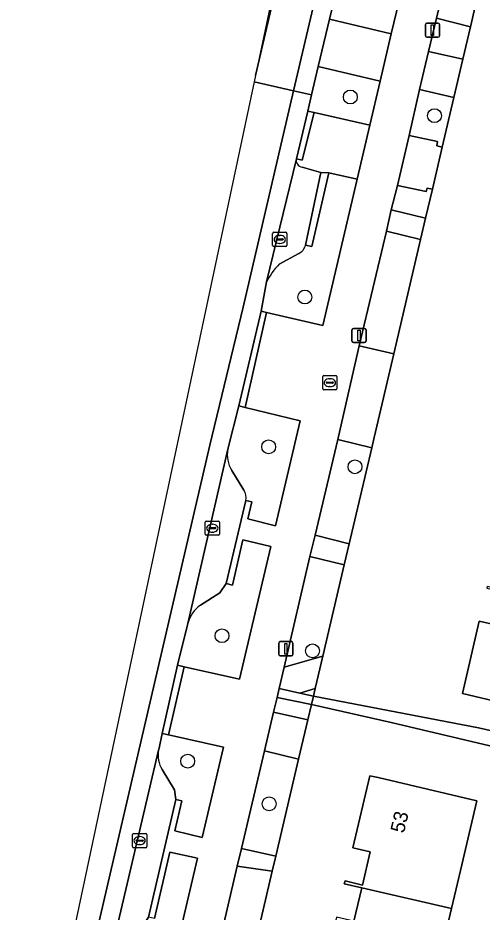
# Model space of a CAD drawing. Extents: x 163683 to 164494, y 382709 to 383872.
# Drawn here: x 163819.4 to 163852.2, y 383459.1 to 383522.2 of the extents above; entities that cross this region are included whole.
import ezdxf

# ---------------------------------------------------------------- set-up
doc = ezdxf.new("R2010")
doc.units = 0
for name, color, linetype in [('IMGEO_Boom', 7, 'Continuous'), ('IMGEO_Brandkraan', 7, 'Continuous'), ('IMGEO_Erf', 7, 'Continuous'), ('IMGEO_Grasland_overig', 7, 'Continuous'), ('IMGEO_Groenvoorziening', 7, 'Continuous'), ('IMGEO_Haag', 7, 'Continuous'), ('IMGEO_Kolk', 7, 'Continuous'), ('IMGEO_Lichtmast', 7, 'Continuous'), ('IMGEO_Pand', 7, 'Continuous'), ('IMGEO_Pand_nummerreeks', 7, 'Continuous'), ('IMGEO_Parkeervlak_open', 7, 'Continuous'), ('IMGEO_Rijbaan_lokaal_open', 7, 'Continuous'), ('IMGEO_Voetpad_open', 7, 'Continuous')]:
    doc.layers.add(name, color=color, linetype=linetype)

msp = doc.modelspace()

# ---------------------------------------------------------------- linework, layer by layer
at = {"layer": 'IMGEO_Boom'}
for centre in [(163842.867, 383516.573), (163848.802, 383515.258), (163839.661, 383502.467), (163837.109, 383491.901), (163843.194, 383490.497), (163833.821, 383478.579), (163840.206, 383477.508), (163831.406, 383469.729), (163837.147, 383466.72)]:
    msp.add_circle(centre, 0.489, dxfattribs=at)
at = {"layer": 'IMGEO_Brandkraan'}
for p, q in [((163840.923, 383496), (163840.923, 383496.852)), ((163840.998, 383496.926), (163841.85, 383496.926)), ((163841.182, 383496.42), (163841.182, 383496.432)), ((163841.62, 383496.383), (163841.222, 383496.383)), ((163841.225, 383496.469), (163841.623, 383496.469)), ((163841.411, 383496.706), (163841.436, 383496.706)), ((163841.666, 383496.432), (163841.666, 383496.42)), ((163841.924, 383496.852), (163841.924, 383496)), ((163841.85, 383495.926), (163840.998, 383495.926)), ((163841.434, 383496.146), (163841.409, 383496.146))]:
    msp.add_line(p, q, dxfattribs=at)
for points in [[(163840.923, 383496), (163840.923, 383496.852)], [(163840.998, 383496.926), (163841.85, 383496.926)], [(163841.924, 383496.852), (163841.924, 383496)], [(163841.85, 383495.926), (163840.998, 383495.926)]]:
    msp.add_lwpolyline(points, dxfattribs=at)
for centre, radius, start, end in [((163841, 383496.85), 0.0765, 91.55205, 178.44795), ((163841, 383496.85), 0.0765, 91.55205, 178.44795), ((163841.222, 383496.429), 0.0403, 85.87752, 175.75265), ((163841.219, 383496.419), 0.0366, 178.93798, 274.71019), ((163841.623, 383496.426), 0.043, 264.86636, 352.45326), ((163841.627, 383496.431), 0.0386, 1.73085, 96.63898), ((163841.848, 383496.85), 0.0765, 1.55205, 88.44795), ((163841.848, 383496.85), 0.0765, 1.55205, 88.44795), ((163841, 383496.002), 0.0765, 181.55205, 268.44795), ((163841, 383496.002), 0.0765, 181.55205, 268.44795), ((163841.848, 383496.002), 0.0765, 271.55205, 358.44795), ((163841.848, 383496.002), 0.0765, 271.55205, 358.44795)]:
    msp.add_arc(centre, radius, start, end, dxfattribs=at)
for centre, major_axis, ratio, start_param, end_param in [((163841.41, 383496.426), (-0.387, 0.002), 0.722429, 4.712389, 7.853982), ((163841.435, 383496.426), (-0.39, 0.002), 0.717154, 1.570796, 4.712389)]:
    msp.add_ellipse(centre, major_axis=major_axis, ratio=ratio, start_param=start_param, end_param=end_param, dxfattribs=at)
at = {"layer": 'IMGEO_Erf'}
for points in [[(163851.678, 383522.96), (163851.343, 383521.534), (163850.804, 383519.233), (163850.17, 383516.531), (163849.351, 383513.042), (163848.655, 383510.077), (163848.175, 383508.03), (163847.824, 383506.535), (163845.932, 383498.469), (163844.548, 383492.571), (163844.376, 383491.839), (163842.788, 383485.071), (163842.441, 383483.591), (163840.929, 383477.145), (163840.391, 383474.851), (163840.268, 383474.328), (163851.904, 383472.079), (163857.862, 383470.718), (163857.991, 383471.263), (163862.409, 383470.426), (163873.394, 383468.3), (163874.448, 383468.088), (163878.94, 383488.107), (163885.097, 383515.542)], [(163855.643, 383473.344), (163850.778, 383474.501), (163851.957, 383479.597), (163853.185, 383479.314)], [(163871.016, 383454.334), (163873.922, 383465.981), (163871.126, 383466.513), (163852.704, 383470.825), (163852.703, 383470.821), (163845.744, 383472.463), (163840.13, 383473.739), (163839.874, 383472.647), (163839.222, 383469.871), (163837.619, 383463.038), (163837.368, 383461.967), (163835.189, 383452.678)], [(163843.118, 383458.436), (163843.673, 383460.79), (163842.444, 383461.07), (163842.494, 383461.284), (163843.721, 383460.996), (163844.274, 383463.342), (163843.047, 383463.63), (163844.242, 383468.706), (163844.827, 383468.569), (163851.79, 383466.938), (163850.633, 383462.021), (163850.004, 383459.348), (163848.246, 383451.878)]]:
    msp.add_lwpolyline(points, dxfattribs=at)
at = {"layer": 'IMGEO_Grasland_overig'}
msp.add_lwpolyline([(163844.376, 383491.839), (163841.986, 383492.409), (163840.383, 383485.681), (163842.788, 383485.071)], close=True, dxfattribs=at)
at = {"layer": 'IMGEO_Groenvoorziening'}
for points in [[(163842.337, 383525.955), (163841.408, 383522.057), (163845.754, 383521.036), (163846.677, 383524.932)], [(163851.343, 383521.534), (163848.94, 383522.143), (163848.375, 383519.781), (163850.804, 383519.233)], [(163844.974, 383517.69), (163840.612, 383518.715), (163840.14, 383516.733), (163839.879, 383515.586), (163840.311, 383515.488), (163844.245, 383514.589)], [(163850.17, 383516.531), (163847.739, 383517.101), (163847.016, 383513.859), (163849.009, 383513.436), (163848.964, 383513.122), (163849.351, 383513.042)], [(163848.655, 383510.077), (163848.283, 383510.153), (163848.206, 383509.92), (163846.191, 383510.345), (163845.757, 383508.606), (163848.175, 383508.03)], [(163847.824, 383506.535), (163845.424, 383507.112), (163843.497, 383499.015), (163845.932, 383498.469)], [(163842.441, 383483.591), (163840.018, 383484.16), (163838.213, 383476.352), (163840.929, 383477.145)], [(163840.391, 383474.851), (163839.308, 383474.523), (163840.268, 383474.328)], [(163840.13, 383473.739), (163837.712, 383474.234), (163837.452, 383473.199), (163839.874, 383472.647)], [(163839.222, 383469.871), (163836.822, 383470.455), (163835.199, 383463.581), (163837.619, 383463.038)], [(163837.368, 383461.967), (163834.901, 383462.321), (163832.766, 383453.231), (163835.189, 383452.678)]]:
    msp.add_lwpolyline(points, close=True, dxfattribs=at)
for points in [[(163836.963, 383503.54), (163836.585, 383501.462), (163836.968, 383501.374), (163840.922, 383500.463), (163843.358, 383510.785), (163841.361, 383511.215), (163840.156, 383506.022), (163839.713, 383506.128)], [(163839.23, 383505.538), (163837.862, 383504.796)], [(163835.501, 383488.127), (163835.926, 383488.034), (163835.651, 383486.812), (163837.598, 383486.34), (163839.34, 383493.735), (163835.458, 383494.672), (163834.999, 383494.783), (163834.234, 383491.736)], [(163834.509, 383490.225), (163835.353, 383488.845)], [(163831.42, 383479.453), (163830.69, 383476.501), (163831.156, 383476.396), (163835.059, 383475.515), (163837.257, 383484.865), (163835.294, 383485.342), (163834.562, 383482.151), (163834.124, 383482.254), (163833.672, 383481.609), (163832.313, 383480.734)], [(163829.612, 383469.142), (163830.47, 383467.718), (163830.561, 383467.018), (163830.994, 383466.924), (163830.503, 383464.818), (163832.428, 383464.349), (163833.935, 383470.72), (163830.055, 383471.59), (163829.606, 383471.691), (163829.383, 383470.654), (163829.35, 383470.514)], [(163827.096, 383452.213), (163827.547, 383452.099), (163827.006, 383449.822), (163828.933, 383449.383), (163832.095, 383462.894), (163830.145, 383463.309), (163829.055, 383458.626), (163828.639, 383458.733), (163828.171, 383458.033), (163826.736, 383457.191)]]:
    msp.add_lwpolyline(points, dxfattribs=at)
for centre, radius, start, end in [((163838.799, 383506.384), 0.95, 297.02341, 344.36606), ((163841.642, 383501.14), 5.259, 135.96115, 152.85138), ((163836.347, 383491.34), 2.15, 169.38878, 211.24093), ((163834.738, 383488.344), 0.793, 344.10928, 39.18501), ((163833.549, 383478.92), 2.195, 124.28064, 165.95776), ((163831.198, 383470.156), 1.882, 169.03386, 212.58846)]:
    msp.add_arc(centre, radius, start, end, dxfattribs=at)
at = {"layer": 'IMGEO_Haag'}
for points in [[(163851.343, 383521.534), (163848.94, 383522.143), (163848.375, 383519.781), (163850.804, 383519.233)], [(163850.17, 383516.531), (163847.739, 383517.101), (163847.016, 383513.859), (163849.009, 383513.436), (163848.964, 383513.122), (163849.351, 383513.042)], [(163848.655, 383510.077), (163848.283, 383510.153), (163848.206, 383509.92), (163846.191, 383510.345), (163845.757, 383508.606), (163848.175, 383508.03)], [(163847.824, 383506.535), (163845.424, 383507.112), (163843.497, 383499.015), (163845.932, 383498.469)], [(163842.441, 383483.591), (163840.018, 383484.16), (163838.213, 383476.352), (163840.929, 383477.145)], [(163839.222, 383469.871), (163836.822, 383470.455), (163835.199, 383463.581), (163837.619, 383463.038)], [(163837.368, 383461.967), (163834.901, 383462.321), (163832.766, 383453.231), (163835.189, 383452.678)]]:
    msp.add_lwpolyline(points, close=True, dxfattribs=at)
at = {"layer": 'IMGEO_Kolk'}
for p, q in [((163837.394, 383506.106), (163837.394, 383506.958)), ((163837.469, 383507.032), (163838.321, 383507.032)), ((163837.653, 383506.526), (163837.653, 383506.538)), ((163838.091, 383506.489), (163837.693, 383506.489)), ((163837.696, 383506.575), (163838.094, 383506.575)), ((163837.882, 383506.812), (163837.907, 383506.812)), ((163838.137, 383506.538), (163838.137, 383506.526)), ((163838.395, 383506.958), (163838.395, 383506.106)), ((163838.321, 383506.032), (163837.469, 383506.032)), ((163837.905, 383506.252), (163837.88, 383506.252)), ((163832.641, 383485.738), (163832.641, 383486.59)), ((163832.716, 383486.664), (163833.568, 383486.664)), ((163833.129, 383486.444), (163833.154, 383486.444)), ((163833.642, 383486.59), (163833.642, 383485.738)), ((163833.568, 383485.664), (163832.716, 383485.664)), ((163832.9, 383486.158), (163832.9, 383486.17)), ((163833.338, 383486.121), (163832.94, 383486.121)), ((163832.943, 383486.207), (163833.341, 383486.207)), ((163833.152, 383485.884), (163833.127, 383485.884)), ((163833.384, 383486.17), (163833.384, 383486.158)), ((163827.516, 383463.703), (163827.516, 383464.555)), ((163827.591, 383464.629), (163828.443, 383464.629)), ((163828.004, 383464.409), (163828.029, 383464.409)), ((163828.517, 383464.555), (163828.517, 383463.703)), ((163828.443, 383463.629), (163827.591, 383463.629)), ((163827.775, 383464.123), (163827.775, 383464.135)), ((163828.213, 383464.086), (163827.815, 383464.086)), ((163827.818, 383464.172), (163828.216, 383464.172)), ((163828.027, 383463.849), (163828.002, 383463.849)), ((163828.259, 383464.135), (163828.259, 383464.123))]:
    msp.add_line(p, q, dxfattribs=at)
for points in [[(163837.394, 383506.106), (163837.394, 383506.958)], [(163837.469, 383507.032), (163838.321, 383507.032)], [(163838.395, 383506.958), (163838.395, 383506.106)], [(163838.321, 383506.032), (163837.469, 383506.032)], [(163832.641, 383485.738), (163832.641, 383486.59)], [(163832.716, 383486.664), (163833.568, 383486.664)], [(163833.642, 383486.59), (163833.642, 383485.738)], [(163833.568, 383485.664), (163832.716, 383485.664)], [(163827.516, 383463.703), (163827.516, 383464.555)], [(163827.591, 383464.629), (163828.443, 383464.629)], [(163828.517, 383464.555), (163828.517, 383463.703)], [(163828.443, 383463.629), (163827.591, 383463.629)]]:
    msp.add_lwpolyline(points, dxfattribs=at)
for centre, radius, start, end in [((163837.471, 383506.956), 0.0765, 91.55205, 178.44795), ((163837.471, 383506.956), 0.0765, 91.55205, 178.44795), ((163837.693, 383506.535), 0.0403, 85.87752, 175.75265), ((163837.69, 383506.525), 0.0366, 178.93798, 274.71019), ((163838.094, 383506.532), 0.043, 264.86636, 352.45326), ((163838.098, 383506.537), 0.0386, 1.73085, 96.63898), ((163838.319, 383506.956), 0.0765, 1.55205, 88.44795), ((163838.319, 383506.956), 0.0765, 1.55205, 88.44795), ((163837.471, 383506.108), 0.0765, 181.55205, 268.44795), ((163837.471, 383506.108), 0.0765, 181.55205, 268.44795), ((163838.319, 383506.108), 0.0765, 271.55205, 358.44795), ((163838.319, 383506.108), 0.0765, 271.55205, 358.44795), ((163832.718, 383486.588), 0.0765, 91.55205, 178.44795), ((163832.718, 383486.588), 0.0765, 91.55205, 178.44795), ((163833.566, 383486.588), 0.0765, 1.55205, 88.44795), ((163833.566, 383486.588), 0.0765, 1.55205, 88.44795), ((163832.718, 383485.74), 0.0765, 181.55205, 268.44795), ((163832.718, 383485.74), 0.0765, 181.55205, 268.44795), ((163832.94, 383486.167), 0.0403, 85.87752, 175.75265), ((163832.937, 383486.157), 0.0366, 178.93798, 274.71019), ((163833.341, 383486.164), 0.043, 264.86636, 352.45326), ((163833.345, 383486.169), 0.0386, 1.73085, 96.63898), ((163833.566, 383485.74), 0.0765, 271.55205, 358.44795), ((163833.566, 383485.74), 0.0765, 271.55205, 358.44795), ((163827.593, 383464.553), 0.0765, 91.55205, 178.44795), ((163827.593, 383464.553), 0.0765, 91.55205, 178.44795), ((163828.441, 383464.553), 0.0765, 1.55205, 88.44795), ((163828.441, 383464.553), 0.0765, 1.55205, 88.44795), ((163827.593, 383463.705), 0.0765, 181.55205, 268.44795), ((163827.593, 383463.705), 0.0765, 181.55205, 268.44795), ((163827.815, 383464.132), 0.0403, 85.87752, 175.75265), ((163827.812, 383464.122), 0.0366, 178.93798, 274.71019), ((163828.216, 383464.129), 0.043, 264.86636, 352.45326), ((163828.22, 383464.134), 0.0386, 1.73085, 96.63898), ((163828.441, 383463.705), 0.0765, 271.55205, 358.44795), ((163828.441, 383463.705), 0.0765, 271.55205, 358.44795)]:
    msp.add_arc(centre, radius, start, end, dxfattribs=at)
for centre, major_axis, ratio, start_param, end_param in [((163837.881, 383506.532), (-0.387, 0.002), 0.722429, 4.712389, 7.853982), ((163837.906, 383506.532), (-0.39, 0.002), 0.717154, 1.570796, 4.712389), ((163833.128, 383486.164), (-0.387, 0.002), 0.722429, 4.712389, 7.853982), ((163833.153, 383486.164), (-0.39, 0.002), 0.717154, 1.570796, 4.712389), ((163828.003, 383464.129), (-0.387, 0.002), 0.722429, 4.712389, 7.853982), ((163828.028, 383464.129), (-0.39, 0.002), 0.717154, 1.570796, 4.712389)]:
    msp.add_ellipse(centre, major_axis=major_axis, ratio=ratio, start_param=start_param, end_param=end_param, dxfattribs=at)
at = {"layer": 'IMGEO_Lichtmast'}
for p, q in [((163848.158, 383520.886), (163848.158, 383521.686)), ((163848.158, 383521.686), (163848.158, 383520.886)), ((163848.258, 383521.786), (163849.048, 383521.786)), ((163849.048, 383521.786), (163848.258, 383521.786)), ((163849.148, 383521.686), (163849.148, 383520.886)), ((163849.148, 383520.886), (163849.148, 383521.686)), ((163849.048, 383520.786), (163848.258, 383520.786)), ((163848.258, 383520.786), (163849.048, 383520.786)), ((163843.086, 383500.251), (163843.876, 383500.251)), ((163843.876, 383500.251), (163843.086, 383500.251)), ((163842.986, 383499.351), (163842.986, 383500.151)), ((163842.986, 383500.151), (163842.986, 383499.351)), ((163843.976, 383500.151), (163843.976, 383499.351)), ((163843.976, 383499.351), (163843.976, 383500.151)), ((163843.876, 383499.251), (163843.086, 383499.251)), ((163843.086, 383499.251), (163843.876, 383499.251)), ((163837.927, 383478.162), (163838.717, 383478.162)), ((163838.717, 383478.162), (163837.927, 383478.162)), ((163837.827, 383477.262), (163837.827, 383478.062)), ((163837.827, 383478.062), (163837.827, 383477.262)), ((163838.817, 383478.062), (163838.817, 383477.262)), ((163838.817, 383477.262), (163838.817, 383478.062)), ((163838.717, 383477.162), (163837.927, 383477.162)), ((163837.927, 383477.162), (163838.717, 383477.162))]:
    msp.add_line(p, q, dxfattribs=at)
for points in [[(163848.578, 383521.661), (163848.728, 383521.661), (163848.728, 383520.911), (163848.578, 383520.911), (163848.578, 383521.661)], [(163843.406, 383500.126), (163843.556, 383500.126), (163843.556, 383499.376), (163843.406, 383499.376), (163843.406, 383500.126)], [(163838.247, 383478.037), (163838.397, 383478.037), (163838.397, 383477.287), (163838.247, 383477.287), (163838.247, 383478.037)]]:
    msp.add_lwpolyline(points, dxfattribs=at)
for centre, start, end in [((163848.258, 383521.686), 90, 180), ((163848.258, 383521.686), 90, 180), ((163849.048, 383521.686), 0, 90), ((163849.048, 383521.686), 360, 90), ((163848.258, 383520.886), 180, 270), ((163848.258, 383520.886), 180, 270), ((163849.048, 383520.886), 270, 0), ((163849.048, 383520.886), 270, 0), ((163843.086, 383500.151), 90, 180), ((163843.086, 383500.151), 90, 180), ((163843.876, 383500.151), 0, 90), ((163843.876, 383500.151), 360, 90), ((163843.086, 383499.351), 180, 270), ((163843.086, 383499.351), 180, 270), ((163843.876, 383499.351), 270, 0), ((163843.876, 383499.351), 270, 0), ((163837.927, 383478.062), 90, 180), ((163837.927, 383478.062), 90, 180), ((163838.717, 383478.062), 0, 90), ((163838.717, 383478.062), 360, 90), ((163837.927, 383477.262), 180, 270), ((163837.927, 383477.262), 180, 270), ((163838.717, 383477.262), 270, 0), ((163838.717, 383477.262), 270, 0)]:
    msp.add_arc(centre, 0.1, start, end, dxfattribs=at)
at = {"layer": 'IMGEO_Pand'}
for points in [[(163852.524, 383482.052), (163852.499, 383481.945), (163853.728, 383481.662), (163853.185, 383479.314), (163851.957, 383479.597), (163850.778, 383474.501), (163855.643, 383473.344), (163858.613, 383472.638), (163859.545, 383476.59), (163865.911, 383475.088), (163866.735, 383478.583)], [(163851.79, 383466.938), (163844.827, 383468.569), (163844.242, 383468.706), (163843.047, 383463.63), (163844.274, 383463.342), (163843.721, 383460.996), (163842.494, 383461.284), (163842.444, 383461.07), (163843.673, 383460.79), (163850.004, 383459.348), (163850.633, 383462.021)], [(163850.004, 383459.348), (163843.673, 383460.79), (163843.118, 383458.436), (163841.892, 383458.724), (163840.698, 383453.655), (163848.246, 383451.878)]]:
    msp.add_lwpolyline(points, close=True, dxfattribs=at)
at = {"layer": 'IMGEO_Parkeervlak_open'}
for points in [[(163839.066, 383512.22), (163836.963, 383503.54)], [(163839.713, 383506.128), (163840.791, 383511.26), (163839.465, 383511.636)], [(163837.862, 383504.796), (163839.23, 383505.538)], [(163834.234, 383491.736), (163831.42, 383479.453)], [(163835.353, 383488.845), (163834.509, 383490.225)], [(163832.313, 383480.734), (163833.672, 383481.609), (163834.124, 383482.254), (163835.501, 383488.127)], [(163829.35, 383470.514), (163825.996, 383456.16)], [(163826.736, 383457.191), (163828.171, 383458.033), (163828.639, 383458.733), (163830.561, 383467.018), (163830.47, 383467.718), (163829.612, 383469.142)]]:
    msp.add_lwpolyline(points, dxfattribs=at)
for centre, radius, start, end in [((163839.533, 383512.111), 0.479, 166.80447, 261.87881), ((163838.799, 383506.384), 0.95, 297.02341, 344.36606), ((163841.642, 383501.14), 5.259, 135.96115, 152.85138), ((163836.347, 383491.34), 2.15, 169.38878, 211.24093), ((163834.738, 383488.344), 0.793, 344.10928, 39.18501), ((163833.549, 383478.92), 2.195, 124.28064, 165.95776), ((163831.198, 383470.156), 1.882, 169.03386, 212.58846)]:
    msp.add_arc(centre, radius, start, end, dxfattribs=at)
at = {"layer": 'IMGEO_Rijbaan_lokaal_open'}
for points in [[(163836.083, 383517.649), (163838.874, 383517.019), (163842.431, 383532.25), (163839.635, 383532.885), (163836.179, 383518.101), (163836.176, 383518.089)], [(163836.176, 383518.089), (163836.179, 383518.101), (163839.635, 383532.885), (163839.318, 383532.958), (163839.149, 383532.095)], [(163842.337, 383525.955), (163843.149, 383529.363), (163843.71, 383531.959), (163842.431, 383532.25), (163838.874, 383517.019), (163840.14, 383516.733), (163840.612, 383518.715), (163841.408, 383522.057)], [(163819.436, 383439.221), (163819.437, 383439.221), (163820.631, 383438.933), (163832.959, 383492.026), (163835.31, 383501.752), (163838.874, 383517.019), (163836.083, 383517.649)], [(163825.925, 383455.899), (163825.996, 383456.16), (163829.35, 383470.514), (163829.383, 383470.654), (163829.606, 383471.691), (163830.69, 383476.501), (163831.42, 383479.453), (163834.234, 383491.736), (163834.999, 383494.783), (163836.585, 383501.462), (163836.963, 383503.54), (163839.066, 383512.22), (163839.879, 383515.586), (163840.14, 383516.733), (163838.874, 383517.019), (163835.31, 383501.752), (163832.959, 383492.026), (163820.631, 383438.933), (163821.903, 383438.625), (163821.929, 383438.741), (163822.583, 383441.575), (163822.608, 383441.682)]]:
    msp.add_lwpolyline(points, close=True, dxfattribs=at)
at = {"layer": 'IMGEO_Voetpad_open'}
for points in [[(163846.677, 383524.932), (163845.754, 383521.036), (163844.974, 383517.69), (163844.245, 383514.589), (163843.358, 383510.785), (163840.922, 383500.463), (163836.968, 383501.374), (163835.458, 383494.672), (163839.34, 383493.735), (163837.598, 383486.34), (163835.651, 383486.812), (163835.926, 383488.034), (163835.501, 383488.127), (163834.124, 383482.254), (163834.562, 383482.151), (163835.294, 383485.342), (163837.257, 383484.865), (163835.059, 383475.515), (163831.156, 383476.396), (163830.055, 383471.59), (163833.935, 383470.72), (163832.428, 383464.349), (163830.503, 383464.818), (163830.994, 383466.924), (163830.561, 383467.018), (163828.639, 383458.733)], [(163840.018, 383484.16), (163840.383, 383485.681), (163841.986, 383492.409), (163842.16, 383493.138), (163843.497, 383499.015), (163845.424, 383507.112), (163845.757, 383508.606), (163846.191, 383510.345), (163847.016, 383513.859), (163847.739, 383517.101), (163848.375, 383519.781), (163848.94, 383522.143), (163849.285, 383523.607)], [(163844.245, 383514.589), (163840.311, 383515.488), (163839.473, 383512.119), (163839.066, 383512.22)], [(163885.097, 383515.542), (163878.94, 383488.107), (163874.448, 383468.088), (163873.394, 383468.3), (163862.409, 383470.426), (163857.991, 383471.263), (163857.862, 383470.718), (163851.904, 383472.079), (163840.268, 383474.328), (163840.13, 383473.739), (163845.744, 383472.463), (163852.703, 383470.821), (163852.704, 383470.825), (163871.126, 383466.513), (163873.922, 383465.981), (163871.016, 383454.334)], [(163839.465, 383511.636), (163840.791, 383511.26), (163841.361, 383511.215), (163843.358, 383510.785), (163844.245, 383514.589)], [(163825.874, 383429.195), (163829.014, 383437.037), (163831.341, 383447.181), (163831.733, 383448.833), (163832.766, 383453.231), (163834.901, 383462.321), (163835.199, 383463.581), (163836.822, 383470.455), (163837.452, 383473.199), (163837.712, 383474.234), (163837.861, 383474.865), (163838.213, 383476.352), (163840.018, 383484.16)], [(163829.055, 383458.626), (163830.145, 383463.309), (163832.095, 383462.894), (163828.933, 383449.383)]]:
    msp.add_lwpolyline(points, dxfattribs=at)
for points in [[(163849.285, 383523.607), (163848.94, 383522.143), (163851.343, 383521.534), (163851.678, 383522.96)], [(163845.754, 383521.036), (163841.408, 383522.057), (163840.612, 383518.715), (163844.974, 383517.69)], [(163847.739, 383517.101), (163850.17, 383516.531), (163850.804, 383519.233), (163848.375, 383519.781)], [(163839.879, 383515.586), (163839.066, 383512.22), (163839.473, 383512.119), (163840.311, 383515.488)], [(163846.191, 383510.345), (163848.206, 383509.92), (163848.283, 383510.153), (163848.655, 383510.077), (163849.351, 383513.042), (163848.964, 383513.122), (163849.009, 383513.436), (163847.016, 383513.859)], [(163841.361, 383511.215), (163840.791, 383511.26), (163839.713, 383506.128), (163840.156, 383506.022)], [(163848.175, 383508.03), (163845.757, 383508.606), (163845.424, 383507.112), (163847.824, 383506.535)], [(163835.458, 383494.672), (163836.968, 383501.374), (163836.585, 383501.462), (163834.999, 383494.783)], [(163845.932, 383498.469), (163843.497, 383499.015), (163842.16, 383493.138), (163841.986, 383492.409), (163844.376, 383491.839), (163844.548, 383492.571)], [(163840.383, 383485.681), (163840.018, 383484.16), (163842.441, 383483.591), (163842.788, 383485.071)], [(163840.929, 383477.145), (163838.213, 383476.352), (163837.861, 383474.865), (163839.308, 383474.523), (163840.391, 383474.851)], [(163831.156, 383476.396), (163830.69, 383476.501), (163829.606, 383471.691), (163830.055, 383471.59)], [(163839.308, 383474.523), (163837.861, 383474.865), (163837.712, 383474.234), (163840.13, 383473.739), (163840.268, 383474.328)], [(163837.452, 383473.199), (163836.822, 383470.455), (163839.222, 383469.871), (163839.874, 383472.647)], [(163834.901, 383462.321), (163837.368, 383461.967), (163837.619, 383463.038), (163835.199, 383463.581)]]:
    msp.add_lwpolyline(points, close=True, dxfattribs=at)
msp.add_arc((163839.533, 383512.111), 0.479, 166.80447, 261.87881, dxfattribs=at)

# ---------------------------------------------------------------- texts
at = {"layer": 'IMGEO_Pand_nummerreeks'}
msp.add_text('53', height=1, rotation=76.75343, dxfattribs=at).set_placement((163846.648, 383464.611))

doc.saveas('drawing.dxf')
